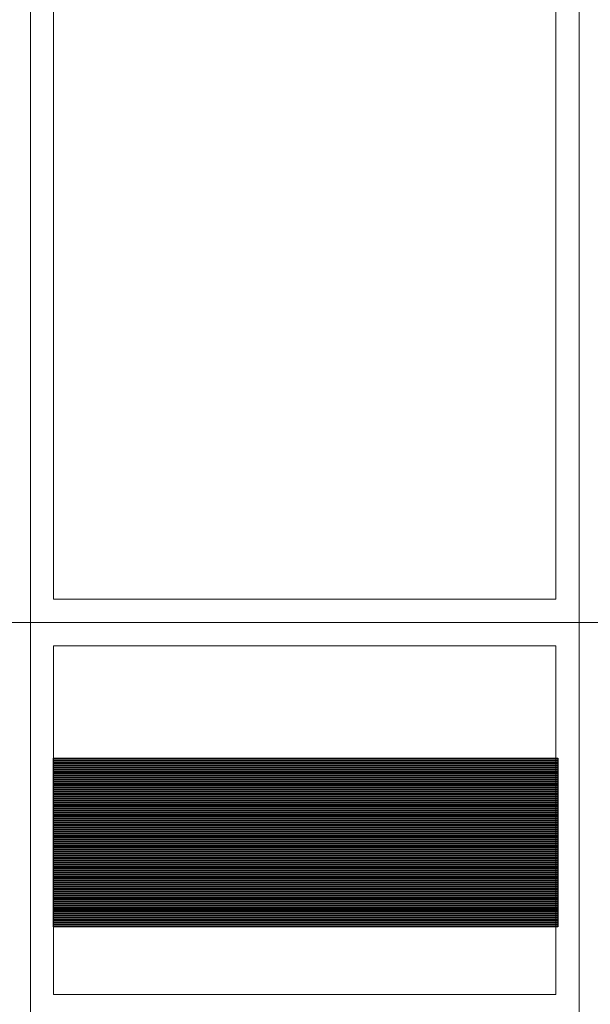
# Model space of a CAD drawing. Header units: millimetres. Extents: x -14047 to 49934, y -21523 to 14989.
# Tile 410 of 580: x 20862 to 20987, y 12777 to 12993. Entities that reach past the tile are written whole.
import ezdxf

# ---------------------------------------------------------------- set-up
doc = ezdxf.new("R2010")
doc.units = ezdxf.units.MM
doc.layers.add('C00-00-00', color=7, linetype='Continuous')
doc.layers.add('CFF-FF-FF', color=7, linetype='Continuous', true_color=0xffffff)
picture_1 = doc.add_image_def('image2.jpg', size_in_pixel=(260, 1))
picture_2 = doc.add_image_def('image5.jpg', size_in_pixel=(260, 1))
picture_3 = doc.add_image_def('image8.jpg', size_in_pixel=(260, 1))
picture_4 = doc.add_image_def('image11.jpg', size_in_pixel=(260, 1))
picture_5 = doc.add_image_def('image14.jpg', size_in_pixel=(260, 1))
picture_6 = doc.add_image_def('image17.jpg', size_in_pixel=(260, 1))
picture_7 = doc.add_image_def('image20.jpg', size_in_pixel=(260, 1))
picture_8 = doc.add_image_def('image23.jpg', size_in_pixel=(260, 1))
picture_9 = doc.add_image_def('image26.jpg', size_in_pixel=(260, 1))
picture_10 = doc.add_image_def('image29.jpg', size_in_pixel=(260, 1))
picture_11 = doc.add_image_def('image32.jpg', size_in_pixel=(260, 1))
picture_12 = doc.add_image_def('image35.jpg', size_in_pixel=(260, 1))
picture_13 = doc.add_image_def('image38.jpg', size_in_pixel=(260, 1))
picture_14 = doc.add_image_def('image41.jpg', size_in_pixel=(260, 1))
picture_15 = doc.add_image_def('image44.jpg', size_in_pixel=(260, 1))
picture_16 = doc.add_image_def('image47.jpg', size_in_pixel=(260, 1))
picture_17 = doc.add_image_def('image50.jpg', size_in_pixel=(260, 1))
picture_18 = doc.add_image_def('image53.jpg', size_in_pixel=(260, 1))
picture_19 = doc.add_image_def('image56.jpg', size_in_pixel=(260, 1))
picture_20 = doc.add_image_def('image59.jpg', size_in_pixel=(260, 1))
picture_21 = doc.add_image_def('image62.jpg', size_in_pixel=(260, 1))
picture_22 = doc.add_image_def('image65.jpg', size_in_pixel=(260, 1))
picture_23 = doc.add_image_def('image68.jpg', size_in_pixel=(260, 1))
picture_24 = doc.add_image_def('image71.jpg', size_in_pixel=(260, 1))
picture_25 = doc.add_image_def('image74.jpg', size_in_pixel=(260, 1))
picture_26 = doc.add_image_def('image77.jpg', size_in_pixel=(260, 1))
picture_27 = doc.add_image_def('image80.jpg', size_in_pixel=(260, 1))
picture_28 = doc.add_image_def('image83.jpg', size_in_pixel=(260, 1))
picture_29 = doc.add_image_def('image86.jpg', size_in_pixel=(260, 1))
picture_30 = doc.add_image_def('image89.jpg', size_in_pixel=(260, 1))
picture_31 = doc.add_image_def('image92.jpg', size_in_pixel=(260, 1))
picture_32 = doc.add_image_def('image95.jpg', size_in_pixel=(260, 1))
picture_33 = doc.add_image_def('image98.jpg', size_in_pixel=(260, 1))
picture_34 = doc.add_image_def('image101.jpg', size_in_pixel=(260, 1))
picture_35 = doc.add_image_def('image104.jpg', size_in_pixel=(260, 1))
picture_36 = doc.add_image_def('image107.jpg', size_in_pixel=(260, 1))
picture_37 = doc.add_image_def('image110.jpg', size_in_pixel=(260, 1))
picture_38 = doc.add_image_def('image113.jpg', size_in_pixel=(260, 1))
picture_39 = doc.add_image_def('image116.jpg', size_in_pixel=(260, 1))
picture_40 = doc.add_image_def('image119.jpg', size_in_pixel=(260, 1))
picture_41 = doc.add_image_def('image122.jpg', size_in_pixel=(260, 1))
picture_42 = doc.add_image_def('image125.jpg', size_in_pixel=(260, 1))
picture_43 = doc.add_image_def('image128.jpg', size_in_pixel=(260, 1))
picture_44 = doc.add_image_def('image131.jpg', size_in_pixel=(260, 1))
picture_45 = doc.add_image_def('image134.jpg', size_in_pixel=(260, 1))
picture_46 = doc.add_image_def('image137.jpg', size_in_pixel=(260, 1))
picture_47 = doc.add_image_def('image140.jpg', size_in_pixel=(260, 1))
picture_48 = doc.add_image_def('image143.jpg', size_in_pixel=(260, 1))
picture_49 = doc.add_image_def('image146.jpg', size_in_pixel=(260, 1))
picture_50 = doc.add_image_def('image149.jpg', size_in_pixel=(260, 1))
picture_51 = doc.add_image_def('image152.jpg', size_in_pixel=(260, 1))
picture_52 = doc.add_image_def('image155.jpg', size_in_pixel=(260, 1))
picture_53 = doc.add_image_def('image158.jpg', size_in_pixel=(260, 1))
picture_54 = doc.add_image_def('image161.jpg', size_in_pixel=(260, 1))
picture_55 = doc.add_image_def('image164.jpg', size_in_pixel=(260, 1))
picture_56 = doc.add_image_def('image167.jpg', size_in_pixel=(260, 1))
picture_57 = doc.add_image_def('image170.jpg', size_in_pixel=(260, 1))
picture_58 = doc.add_image_def('image173.jpg', size_in_pixel=(260, 1))
picture_59 = doc.add_image_def('image176.jpg', size_in_pixel=(260, 1))
picture_60 = doc.add_image_def('image179.jpg', size_in_pixel=(260, 1))
picture_61 = doc.add_image_def('image182.jpg', size_in_pixel=(260, 1))
picture_62 = doc.add_image_def('image185.jpg', size_in_pixel=(260, 1))
picture_63 = doc.add_image_def('image188.jpg', size_in_pixel=(260, 1))
picture_64 = doc.add_image_def('image191.jpg', size_in_pixel=(260, 1))
picture_65 = doc.add_image_def('image194.jpg', size_in_pixel=(260, 1))
picture_66 = doc.add_image_def('image197.jpg', size_in_pixel=(260, 1))
picture_67 = doc.add_image_def('image200.jpg', size_in_pixel=(260, 1))
picture_68 = doc.add_image_def('image203.jpg', size_in_pixel=(260, 1))
picture_69 = doc.add_image_def('image206.jpg', size_in_pixel=(260, 1))
picture_70 = doc.add_image_def('image209.jpg', size_in_pixel=(260, 1))
picture_71 = doc.add_image_def('image212.jpg', size_in_pixel=(260, 1))
picture_72 = doc.add_image_def('image215.jpg', size_in_pixel=(260, 1))
picture_73 = doc.add_image_def('image218.jpg', size_in_pixel=(260, 1))
picture_74 = doc.add_image_def('image221.jpg', size_in_pixel=(260, 1))
picture_75 = doc.add_image_def('image224.jpg', size_in_pixel=(260, 1))
picture_76 = doc.add_image_def('image227.jpg', size_in_pixel=(260, 1))
picture_77 = doc.add_image_def('image230.jpg', size_in_pixel=(260, 1))
picture_78 = doc.add_image_def('image233.jpg', size_in_pixel=(260, 1))
picture_79 = doc.add_image_def('image236.jpg', size_in_pixel=(260, 1))
picture_80 = doc.add_image_def('image239.jpg', size_in_pixel=(260, 1))
picture_81 = doc.add_image_def('image242.jpg', size_in_pixel=(260, 1))
picture_82 = doc.add_image_def('image245.jpg', size_in_pixel=(260, 1))
picture_83 = doc.add_image_def('image248.jpg', size_in_pixel=(260, 1))
picture_84 = doc.add_image_def('image251.jpg', size_in_pixel=(260, 1))
picture_85 = doc.add_image_def('image254.jpg', size_in_pixel=(260, 1))
picture_86 = doc.add_image_def('image257.jpg', size_in_pixel=(260, 1))
picture_87 = doc.add_image_def('image260.jpg', size_in_pixel=(260, 1))

msp = doc.modelspace()

# ---------------------------------------------------------------- linework, layer by layer
at = {"layer": 'C00-00-00', "lineweight": 0}
for points in [[(20744.081, 13120.817), (20744.081, 12860.891), (20864.308, 12860.891), (20864.308, 13120.817)], [(20864.308, 13120.817), (20864.308, 12860.891), (20984.111, 12860.891), (20984.111, 13120.817)], [(20984.111, 13120.817), (20984.111, 12860.891), (21104.338, 12860.891), (21104.338, 13120.817)], [(20864.308, 13115.737), (20864.308, 12860.891), (20984.111, 12860.891), (20984.111, 13115.737)], [(20869.388, 13110.657), (20869.388, 12865.971), (20979.031, 12865.971), (20979.031, 13110.657)], [(21104.338, 12830.834), (21104.338, 12774.954), (20704.288, 12774.954), (20704.288, 12860.891), (21104.338, 12860.891)]]:
    msp.add_lwpolyline(points, close=True, dxfattribs=at)
for points in [[(20864.308, 12774.954), (20864.308, 12860.891)], [(20984.111, 12774.954), (20984.111, 12860.891)], [(20869.388, 12855.811), (20979.031, 12855.811)], [(20869.388, 12779.611), (20869.388, 12855.811)], [(20979.031, 12779.611), (20979.031, 12855.811)], [(20979.031, 12779.611), (20869.388, 12779.611)]]:
    msp.add_lwpolyline(points, dxfattribs=at)

# ---------------------------------------------------------------- pictures from other files: only their frames are drawn
at = {"layer": 'CFF-FF-FF'}
image = msp.add_image(picture_87, insert=(20869.388, 12830.834), size_in_units=(110.066, 0.423), rotation=0, dxfattribs=at)
image.dxf.flags = 7
image = msp.add_image(picture_86, insert=(20869.388, 12830.411), size_in_units=(110.066, 0.423), rotation=0, dxfattribs=at)
image.dxf.flags = 7
image = msp.add_image(picture_85, insert=(20869.388, 12829.988), size_in_units=(110.066, 0.423), rotation=0, dxfattribs=at)
image.dxf.flags = 7
image = msp.add_image(picture_84, insert=(20869.388, 12829.564), size_in_units=(110.066, 0.423), rotation=0, dxfattribs=at)
image.dxf.flags = 7
image = msp.add_image(picture_83, insert=(20869.388, 12829.141), size_in_units=(110.066, 0.423), rotation=0, dxfattribs=at)
image.dxf.flags = 7
image = msp.add_image(picture_82, insert=(20869.388, 12828.718), size_in_units=(110.066, 0.423), rotation=0, dxfattribs=at)
image.dxf.flags = 7
image = msp.add_image(picture_81, insert=(20869.388, 12828.294), size_in_units=(110.066, 0.423), rotation=0, dxfattribs=at)
image.dxf.flags = 7
image = msp.add_image(picture_80, insert=(20869.388, 12827.871), size_in_units=(110.066, 0.423), rotation=0, dxfattribs=at)
image.dxf.flags = 7
image = msp.add_image(picture_79, insert=(20869.388, 12827.447), size_in_units=(110.066, 0.423), rotation=0, dxfattribs=at)
image.dxf.flags = 7
image = msp.add_image(picture_78, insert=(20869.388, 12827.024), size_in_units=(110.066, 0.423), rotation=0, dxfattribs=at)
image.dxf.flags = 7
image = msp.add_image(picture_77, insert=(20869.388, 12826.601), size_in_units=(110.066, 0.423), rotation=0, dxfattribs=at)
image.dxf.flags = 7
image = msp.add_image(picture_76, insert=(20869.388, 12826.178), size_in_units=(110.066, 0.423), rotation=0, dxfattribs=at)
image.dxf.flags = 7
image = msp.add_image(picture_75, insert=(20869.388, 12825.754), size_in_units=(110.066, 0.423), rotation=0, dxfattribs=at)
image.dxf.flags = 7
image = msp.add_image(picture_74, insert=(20869.388, 12825.331), size_in_units=(110.066, 0.423), rotation=0, dxfattribs=at)
image.dxf.flags = 7
image = msp.add_image(picture_73, insert=(20869.388, 12824.907), size_in_units=(110.066, 0.423), rotation=0, dxfattribs=at)
image.dxf.flags = 7
image = msp.add_image(picture_72, insert=(20869.388, 12824.484), size_in_units=(110.066, 0.423), rotation=0, dxfattribs=at)
image.dxf.flags = 7
image = msp.add_image(picture_71, insert=(20869.388, 12824.061), size_in_units=(110.066, 0.423), rotation=0, dxfattribs=at)
image.dxf.flags = 7
image = msp.add_image(picture_70, insert=(20869.388, 12823.638), size_in_units=(110.066, 0.423), rotation=0, dxfattribs=at)
image.dxf.flags = 7
image = msp.add_image(picture_69, insert=(20869.388, 12823.214), size_in_units=(110.066, 0.423), rotation=0, dxfattribs=at)
image.dxf.flags = 7
image = msp.add_image(picture_68, insert=(20869.388, 12822.791), size_in_units=(110.066, 0.423), rotation=0, dxfattribs=at)
image.dxf.flags = 7
image = msp.add_image(picture_67, insert=(20869.388, 12822.368), size_in_units=(110.066, 0.423), rotation=0, dxfattribs=at)
image.dxf.flags = 7
image = msp.add_image(picture_66, insert=(20869.388, 12821.944), size_in_units=(110.066, 0.423), rotation=0, dxfattribs=at)
image.dxf.flags = 7
image = msp.add_image(picture_65, insert=(20869.388, 12821.521), size_in_units=(110.066, 0.423), rotation=0, dxfattribs=at)
image.dxf.flags = 7
image = msp.add_image(picture_64, insert=(20869.388, 12821.097), size_in_units=(110.066, 0.423), rotation=0, dxfattribs=at)
image.dxf.flags = 7
image = msp.add_image(picture_63, insert=(20869.388, 12820.674), size_in_units=(110.066, 0.423), rotation=0, dxfattribs=at)
image.dxf.flags = 7
image = msp.add_image(picture_62, insert=(20869.388, 12820.251), size_in_units=(110.066, 0.423), rotation=0, dxfattribs=at)
image.dxf.flags = 7
image = msp.add_image(picture_61, insert=(20869.388, 12819.828), size_in_units=(110.066, 0.423), rotation=0, dxfattribs=at)
image.dxf.flags = 7
image = msp.add_image(picture_60, insert=(20869.388, 12819.404), size_in_units=(110.066, 0.423), rotation=0, dxfattribs=at)
image.dxf.flags = 7
image = msp.add_image(picture_59, insert=(20869.388, 12818.981), size_in_units=(110.066, 0.423), rotation=0, dxfattribs=at)
image.dxf.flags = 7
image = msp.add_image(picture_58, insert=(20869.388, 12818.557), size_in_units=(110.066, 0.423), rotation=0, dxfattribs=at)
image.dxf.flags = 7
image = msp.add_image(picture_57, insert=(20869.388, 12818.134), size_in_units=(110.066, 0.423), rotation=0, dxfattribs=at)
image.dxf.flags = 7
image = msp.add_image(picture_56, insert=(20869.388, 12817.711), size_in_units=(110.066, 0.423), rotation=0, dxfattribs=at)
image.dxf.flags = 7
image = msp.add_image(picture_55, insert=(20869.388, 12817.288), size_in_units=(110.066, 0.423), rotation=0, dxfattribs=at)
image.dxf.flags = 7
image = msp.add_image(picture_54, insert=(20869.388, 12816.864), size_in_units=(110.066, 0.423), rotation=0, dxfattribs=at)
image.dxf.flags = 7
image = msp.add_image(picture_53, insert=(20869.388, 12816.441), size_in_units=(110.066, 0.423), rotation=0, dxfattribs=at)
image.dxf.flags = 7
image = msp.add_image(picture_52, insert=(20869.388, 12816.018), size_in_units=(110.066, 0.423), rotation=0, dxfattribs=at)
image.dxf.flags = 7
image = msp.add_image(picture_51, insert=(20869.388, 12815.594), size_in_units=(110.066, 0.423), rotation=0, dxfattribs=at)
image.dxf.flags = 7
image = msp.add_image(picture_50, insert=(20869.388, 12815.171), size_in_units=(110.066, 0.423), rotation=0, dxfattribs=at)
image.dxf.flags = 7
image = msp.add_image(picture_49, insert=(20869.388, 12814.747), size_in_units=(110.066, 0.423), rotation=0, dxfattribs=at)
image.dxf.flags = 7
image = msp.add_image(picture_48, insert=(20869.388, 12814.324), size_in_units=(110.066, 0.423), rotation=0, dxfattribs=at)
image.dxf.flags = 7
image = msp.add_image(picture_47, insert=(20869.388, 12813.901), size_in_units=(110.066, 0.423), rotation=0, dxfattribs=at)
image.dxf.flags = 7
image = msp.add_image(picture_46, insert=(20869.388, 12813.478), size_in_units=(110.066, 0.423), rotation=0, dxfattribs=at)
image.dxf.flags = 7
image = msp.add_image(picture_45, insert=(20869.388, 12813.054), size_in_units=(110.066, 0.423), rotation=0, dxfattribs=at)
image.dxf.flags = 7
image = msp.add_image(picture_44, insert=(20869.388, 12812.631), size_in_units=(110.066, 0.423), rotation=0, dxfattribs=at)
image.dxf.flags = 7
image = msp.add_image(picture_43, insert=(20869.388, 12812.207), size_in_units=(110.066, 0.423), rotation=0, dxfattribs=at)
image.dxf.flags = 7
image = msp.add_image(picture_42, insert=(20869.388, 12811.784), size_in_units=(110.066, 0.423), rotation=0, dxfattribs=at)
image.dxf.flags = 7
image = msp.add_image(picture_41, insert=(20869.388, 12811.361), size_in_units=(110.066, 0.423), rotation=0, dxfattribs=at)
image.dxf.flags = 7
image = msp.add_image(picture_40, insert=(20869.388, 12810.938), size_in_units=(110.066, 0.423), rotation=0, dxfattribs=at)
image.dxf.flags = 7
image = msp.add_image(picture_39, insert=(20869.388, 12810.514), size_in_units=(110.066, 0.423), rotation=0, dxfattribs=at)
image.dxf.flags = 7
image = msp.add_image(picture_38, insert=(20869.388, 12810.091), size_in_units=(110.066, 0.423), rotation=0, dxfattribs=at)
image.dxf.flags = 7
image = msp.add_image(picture_37, insert=(20869.388, 12809.668), size_in_units=(110.066, 0.423), rotation=0, dxfattribs=at)
image.dxf.flags = 7
image = msp.add_image(picture_36, insert=(20869.388, 12809.244), size_in_units=(110.066, 0.423), rotation=0, dxfattribs=at)
image.dxf.flags = 7
image = msp.add_image(picture_35, insert=(20869.388, 12808.821), size_in_units=(110.066, 0.423), rotation=0, dxfattribs=at)
image.dxf.flags = 7
image = msp.add_image(picture_34, insert=(20869.388, 12808.397), size_in_units=(110.066, 0.423), rotation=0, dxfattribs=at)
image.dxf.flags = 7
image = msp.add_image(picture_33, insert=(20869.388, 12807.974), size_in_units=(110.066, 0.423), rotation=0, dxfattribs=at)
image.dxf.flags = 7
image = msp.add_image(picture_32, insert=(20869.388, 12807.551), size_in_units=(110.066, 0.423), rotation=0, dxfattribs=at)
image.dxf.flags = 7
image = msp.add_image(picture_31, insert=(20869.388, 12807.128), size_in_units=(110.066, 0.423), rotation=0, dxfattribs=at)
image.dxf.flags = 7
image = msp.add_image(picture_30, insert=(20869.388, 12806.704), size_in_units=(110.066, 0.423), rotation=0, dxfattribs=at)
image.dxf.flags = 7
image = msp.add_image(picture_29, insert=(20869.388, 12806.281), size_in_units=(110.066, 0.423), rotation=0, dxfattribs=at)
image.dxf.flags = 7
image = msp.add_image(picture_28, insert=(20869.388, 12805.857), size_in_units=(110.066, 0.423), rotation=0, dxfattribs=at)
image.dxf.flags = 7
image = msp.add_image(picture_27, insert=(20869.388, 12805.434), size_in_units=(110.066, 0.423), rotation=0, dxfattribs=at)
image.dxf.flags = 7
image = msp.add_image(picture_26, insert=(20869.388, 12805.011), size_in_units=(110.066, 0.423), rotation=0, dxfattribs=at)
image.dxf.flags = 7
image = msp.add_image(picture_25, insert=(20869.388, 12804.588), size_in_units=(110.066, 0.423), rotation=0, dxfattribs=at)
image.dxf.flags = 7
image = msp.add_image(picture_24, insert=(20869.388, 12804.164), size_in_units=(110.066, 0.423), rotation=0, dxfattribs=at)
image.dxf.flags = 7
image = msp.add_image(picture_23, insert=(20869.388, 12803.741), size_in_units=(110.066, 0.423), rotation=0, dxfattribs=at)
image.dxf.flags = 7
image = msp.add_image(picture_22, insert=(20869.388, 12803.318), size_in_units=(110.066, 0.423), rotation=0, dxfattribs=at)
image.dxf.flags = 7
image = msp.add_image(picture_21, insert=(20869.388, 12802.894), size_in_units=(110.066, 0.423), rotation=0, dxfattribs=at)
image.dxf.flags = 7
image = msp.add_image(picture_20, insert=(20869.388, 12802.471), size_in_units=(110.066, 0.423), rotation=0, dxfattribs=at)
image.dxf.flags = 7
image = msp.add_image(picture_19, insert=(20869.388, 12802.047), size_in_units=(110.066, 0.423), rotation=0, dxfattribs=at)
image.dxf.flags = 7
image = msp.add_image(picture_18, insert=(20869.388, 12801.624), size_in_units=(110.066, 0.423), rotation=0, dxfattribs=at)
image.dxf.flags = 7
image = msp.add_image(picture_17, insert=(20869.388, 12801.201), size_in_units=(110.066, 0.423), rotation=0, dxfattribs=at)
image.dxf.flags = 7
image = msp.add_image(picture_16, insert=(20869.388, 12800.778), size_in_units=(110.066, 0.423), rotation=0, dxfattribs=at)
image.dxf.flags = 7
image = msp.add_image(picture_15, insert=(20869.388, 12800.354), size_in_units=(110.066, 0.423), rotation=0, dxfattribs=at)
image.dxf.flags = 7
image = msp.add_image(picture_14, insert=(20869.388, 12799.931), size_in_units=(110.066, 0.423), rotation=0, dxfattribs=at)
image.dxf.flags = 7
image = msp.add_image(picture_13, insert=(20869.388, 12799.507), size_in_units=(110.066, 0.423), rotation=0, dxfattribs=at)
image.dxf.flags = 7
image = msp.add_image(picture_12, insert=(20869.388, 12799.084), size_in_units=(110.066, 0.423), rotation=0, dxfattribs=at)
image.dxf.flags = 7
image = msp.add_image(picture_11, insert=(20869.388, 12798.661), size_in_units=(110.066, 0.423), rotation=0, dxfattribs=at)
image.dxf.flags = 7
image = msp.add_image(picture_10, insert=(20869.388, 12798.238), size_in_units=(110.066, 0.423), rotation=0, dxfattribs=at)
image.dxf.flags = 7
image = msp.add_image(picture_9, insert=(20869.388, 12797.814), size_in_units=(110.066, 0.423), rotation=0, dxfattribs=at)
image.dxf.flags = 7
image = msp.add_image(picture_8, insert=(20869.388, 12797.391), size_in_units=(110.066, 0.423), rotation=0, dxfattribs=at)
image.dxf.flags = 7
image = msp.add_image(picture_7, insert=(20869.388, 12796.968), size_in_units=(110.066, 0.423), rotation=0, dxfattribs=at)
image.dxf.flags = 7
image = msp.add_image(picture_6, insert=(20869.388, 12796.544), size_in_units=(110.066, 0.423), rotation=0, dxfattribs=at)
image.dxf.flags = 7
image = msp.add_image(picture_5, insert=(20869.388, 12796.121), size_in_units=(110.066, 0.423), rotation=0, dxfattribs=at)
image.dxf.flags = 7
image = msp.add_image(picture_4, insert=(20869.388, 12795.697), size_in_units=(110.066, 0.423), rotation=0, dxfattribs=at)
image.dxf.flags = 7
image = msp.add_image(picture_3, insert=(20869.388, 12795.274), size_in_units=(110.066, 0.423), rotation=0, dxfattribs=at)
image.dxf.flags = 7
image = msp.add_image(picture_2, insert=(20869.388, 12794.851), size_in_units=(110.066, 0.423), rotation=0, dxfattribs=at)
image.dxf.flags = 7
image = msp.add_image(picture_1, insert=(20869.388, 12794.428), size_in_units=(110.066, 0.423), rotation=0, dxfattribs=at)
image.dxf.flags = 7

doc.saveas('drawing.dxf')
